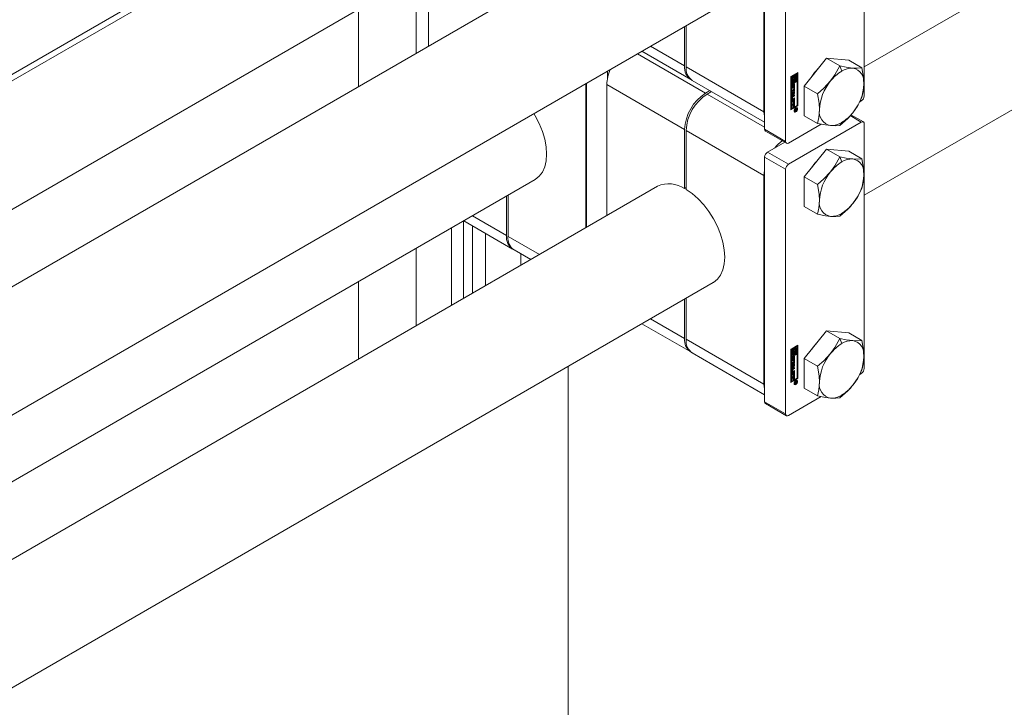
# Model space of a CAD drawing. Header units: millimetres. Extents: x 525 to 29324, y 175 to 20618.
# Tile 274 of 588: x 13758 to 14024, y 13663 to 13848. Entities that reach past the tile are written whole.
import ezdxf

# ---------------------------------------------------------------- set-up
doc = ezdxf.new("R2010")
doc.units = ezdxf.units.MM
doc.linetypes.add('SLD-Centrada-doble', pattern=[12.7, 6.35, -1.27, 1.27, -1.27, 1.27, -1.27])
doc.linetypes.add('SLD-Continua', pattern=[0])

msp = doc.modelspace()

# ---------------------------------------------------------------- linework, layer by layer
at = {"color": 7, "linetype": 'SLD-Continua', "lineweight": 18, "ltscale": 35}
for p, q in [((14174.64, 13944.51), (13986.27, 13835.77)), ((12908.64, 13344.43), (13930.28, 13934.21)), ((13986.27, 13801.13), (14189.64, 13918.53)), ((13882.43, 13904.83), (12908.64, 13342.67)), ((13882.43, 13904.83), (12908.64, 13342.67)), ((13986.27, 13893.9), (13986.27, 13827.93)), ((13959.4, 13884.92), (13959.4, 13818.95)), ((13959.22, 13880), (13959.22, 13823.66)), ((13965.06, 13881.66), (13965.06, 13815.68)), ((12908.64, 13308.03), (13897.43, 13878.85)), ((12908.64, 13308.03), (13897.43, 13878.85)), ((13930.51, 13877.07), (12910.66, 13288.32)), ((13865.36, 13860.33), (13865.36, 13839.46)), ((13868.71, 13858.76), (13868.71, 13841.39)), ((12925.61, 13262.31), (13945.51, 13851.09)), ((13849.8, 13851.35), (13849.8, 13830.48)), ((13937.8, 13836.03), (13937.8, 13846.64)), ((13938.22, 13846.88), (13938.22, 13835.79)), ((13926.27, 13839.98), (13939.46, 13832.37)), ((13976.09, 13838.07), (13970.08, 13830.59)), ((13976.09, 13838.07), (13979.65, 13836.01)), ((13982.1, 13837.53), (13976.09, 13838.07)), ((13982.1, 13837.53), (13985.66, 13835.47)), ((13916.97, 13832.73), (13916.97, 13834.61)), ((13939.88, 13832.12), (13959.4, 13820.85)), ((13966.47, 13833.15), (13968.33, 13834.23)), ((13966.47, 13824.17), (13966.47, 13833.15)), ((13966.68, 13833.24), (13966.51, 13833.14)), ((13966.51, 13833.14), (13966.51, 13831.26)), ((13966.51, 13833.14), (13966.65, 13833.05)), ((13966.82, 13833.15), (13966.65, 13833.05)), ((13966.65, 13833.05), (13966.65, 13831.17)), ((13966.68, 13833.24), (13966.82, 13833.15)), ((13966.82, 13831.48), (13966.82, 13833.15)), ((13967.17, 13833.52), (13967, 13833.42)), ((13967, 13833.42), (13967, 13832.94)), ((13967, 13833.42), (13967.14, 13833.34)), ((13967, 13832.94), (13967.14, 13832.86)), ((13967.17, 13832.25), (13967.13, 13832.24)), ((13967.31, 13833.44), (13967.14, 13833.34)), ((13967.14, 13833.34), (13967.14, 13832.86)), ((13967.17, 13833.52), (13967.31, 13833.44)), ((13967.17, 13832.25), (13967.31, 13832.17)), ((13967.31, 13832.83), (13967.31, 13833.44)), ((13967.31, 13831.56), (13967.31, 13832.17)), ((13968.01, 13834), (13967.35, 13833.62)), ((13967.35, 13833.62), (13967.35, 13833.01)), ((13967.35, 13833.62), (13967.49, 13833.54)), ((13967.35, 13833.01), (13967.49, 13832.93)), ((13967.35, 13832.35), (13967.35, 13831.74)), ((13967.35, 13832.35), (13967.49, 13832.27)), ((13968.15, 13833.92), (13967.49, 13833.54)), ((13967.49, 13833.54), (13967.49, 13832.93)), ((13967.49, 13832.27), (13967.49, 13831.66)), ((13967.66, 13833.44), (13967.98, 13833.62)), ((13967.66, 13833.16), (13967.66, 13833.44)), ((13967.74, 13833.13), (13967.66, 13833.18)), ((13967.66, 13831.76), (13967.66, 13832.24)), ((13967.84, 13833.54), (13967.84, 13833.02)), ((13967.84, 13832.58), (13967.84, 13832.02)), ((13967.98, 13833.62), (13967.98, 13831.94)), ((13968.01, 13834), (13968.15, 13833.92)), ((13968.15, 13832.04), (13968.15, 13833.92)), ((13968.19, 13825.33), (13968.19, 13834.14)), ((13968.33, 13834.23), (13968.33, 13825.24)), ((13911.14, 13831.25), (13911.14, 13792.4)), ((13911.32, 13831.35), (13911.32, 13792.5)), ((13916.8, 13831.01), (13916.8, 13795.66)), ((13968.01, 13831.92), (13966.51, 13831.05)), ((13966.51, 13831.26), (13966.65, 13831.17)), ((13966.51, 13831.05), (13966.51, 13824.56)), ((13966.65, 13830.97), (13966.51, 13831.05)), ((13968.15, 13831.84), (13966.65, 13830.97)), ((13966.65, 13831.17), (13967.31, 13831.56)), ((13966.65, 13830.97), (13966.65, 13824.48)), ((13966.72, 13830.15), (13966.72, 13830.66)), ((13966.75, 13829.47), (13967.3, 13829.79)), ((13967.16, 13829.6), (13966.75, 13829.36)), ((13967.3, 13829.52), (13966.75, 13829.2)), ((13966.75, 13829.2), (13966.75, 13829.47)), ((13966.77, 13830.81), (13966.77, 13830.38)), ((13966.78, 13830.34), (13966.92, 13830.25)), ((13966.79, 13830.32), (13966.93, 13830.23)), ((13966.81, 13830.92), (13966.94, 13830.84)), ((13967, 13831.74), (13966.82, 13831.64)), ((13967.14, 13831.66), (13966.82, 13831.48)), ((13966.82, 13830.94), (13966.96, 13830.85)), ((13966.82, 13830.93), (13966.96, 13830.85)), ((13966.91, 13830.73), (13966.91, 13830.3)), ((13966.92, 13832.05), (13967.06, 13831.96)), ((13966.96, 13831.06), (13966.96, 13830.85)), ((13966.96, 13830.85), (13966.96, 13830.85)), ((13967, 13832), (13967, 13831.74)), ((13967, 13831.74), (13967.14, 13831.66)), ((13967.01, 13830.35), (13967.02, 13830.83)), ((13967.05, 13830.98), (13967.04, 13830.5)), ((13967.09, 13831.07), (13967.22, 13830.99)), ((13967.11, 13831.09), (13967.24, 13831.02)), ((13967.26, 13831.02), (13967.12, 13831.1)), ((13967.14, 13831.94), (13967.14, 13831.66)), ((13967.16, 13829.6), (13967.3, 13829.52)), ((13967.19, 13830.9), (13967.18, 13830.41)), ((13967.24, 13830.19), (13967.24, 13830.4)), ((13967.29, 13830.52), (13967.29, 13830.95)), ((13967.3, 13830.17), (13967.48, 13830.27)), ((13967.3, 13829.79), (13967.3, 13830.17)), ((13967.3, 13829.14), (13967.3, 13829.52)), ((13967.34, 13831.18), (13967.34, 13830.67)), ((13967.34, 13830.19), (13967.34, 13829.33)), ((13967.35, 13831.74), (13967.49, 13831.66)), ((13967.48, 13831.1), (13967.48, 13830.59)), ((13967.48, 13830.27), (13967.48, 13829.24)), ((13967.49, 13831.66), (13967.66, 13831.76)), ((13967.84, 13832.02), (13967.98, 13831.94)), ((13967.98, 13831.94), (13968.15, 13832.04)), ((13968.01, 13831.92), (13968.15, 13831.84)), ((13968.15, 13825.35), (13968.15, 13831.84)), ((13970.08, 13830.59), (13973.64, 13828.53)), ((13970.08, 13830.59), (13970.08, 13822.57)), ((13943.46, 13828.68), (13944.65, 13829.37)), ((13945.07, 13829.13), (13943.88, 13828.44)), ((13966.72, 13826.94), (13966.72, 13827.53)), ((13966.75, 13829.08), (13967.48, 13829.06)), ((13966.75, 13828.79), (13966.75, 13829.08)), ((13966.75, 13828.85), (13966.87, 13828.78)), ((13966.87, 13828.78), (13966.75, 13828.79)), ((13967.34, 13828.74), (13966.75, 13828.04)), ((13967.48, 13828.66), (13966.75, 13827.79)), ((13966.75, 13828.08), (13966.87, 13828.23)), ((13966.75, 13827.79), (13966.75, 13828.08)), ((13966.75, 13826.6), (13967.48, 13827.02)), ((13966.76, 13827.61), (13966.76, 13827.22)), ((13966.78, 13827.18), (13966.92, 13827.1)), ((13967.34, 13827.2), (13966.81, 13826.89)), ((13967.34, 13828.03), (13966.83, 13827.74)), ((13966.87, 13828.23), (13966.87, 13828.78)), ((13966.89, 13828.86), (13966.89, 13828.5)), ((13967.18, 13828.85), (13966.89, 13828.86)), ((13966.89, 13828.86), (13967.03, 13828.78)), ((13966.89, 13828.5), (13967.03, 13828.42)), ((13966.9, 13827.53), (13966.9, 13827.14)), ((13966.95, 13827.92), (13967.48, 13828.22)), ((13967.48, 13827.11), (13966.95, 13826.81)), ((13967.48, 13827.95), (13966.97, 13827.66)), ((13966.97, 13827.1), (13967.48, 13827.39)), ((13967.32, 13828.77), (13967.03, 13828.78)), ((13967.03, 13828.78), (13967.03, 13828.42)), ((13967.03, 13828.42), (13967.32, 13828.77)), ((13967.18, 13828.85), (13967.32, 13828.77)), ((13967.34, 13829.33), (13967.3, 13829.3)), ((13967.48, 13829.24), (13967.3, 13829.14)), ((13967.34, 13829.33), (13967.48, 13829.24)), ((13967.34, 13829.06), (13967.34, 13828.74)), ((13967.34, 13828.74), (13967.48, 13828.66)), ((13967.34, 13828.14), (13967.34, 13828.03)), ((13967.34, 13828.03), (13967.48, 13827.95)), ((13967.34, 13827.31), (13967.34, 13827.2)), ((13967.34, 13827.2), (13967.48, 13827.11)), ((13967.34, 13826.94), (13967.34, 13826.18)), ((13967.48, 13829.06), (13967.48, 13828.66)), ((13967.48, 13828.22), (13967.48, 13827.95)), ((13967.48, 13827.39), (13967.48, 13827.11)), ((13967.48, 13827.02), (13967.48, 13826.09)), ((13966.47, 13824.34), (13968.19, 13825.33)), ((13968.33, 13825.24), (13966.47, 13824.17)), ((13966.51, 13824.56), (13966.65, 13824.48)), ((13966.65, 13824.48), (13968.15, 13825.35)), ((13966.75, 13826.32), (13966.75, 13826.6)), ((13966.85, 13826.55), (13966.75, 13826.49)), ((13966.99, 13826.47), (13966.75, 13826.32)), ((13966.75, 13825.59), (13967.48, 13826.01)), ((13966.75, 13825.32), (13966.75, 13825.59)), ((13966.85, 13825.54), (13966.75, 13825.48)), ((13966.99, 13825.46), (13966.75, 13825.32)), ((13966.85, 13826.55), (13966.99, 13826.47)), ((13966.85, 13825.54), (13966.99, 13825.46)), ((13966.99, 13825.85), (13966.99, 13826.47)), ((13967.03, 13826.03), (13966.99, 13826.01)), ((13967.17, 13825.95), (13966.99, 13825.85)), ((13966.99, 13824.84), (13966.99, 13825.46)), ((13967.03, 13825.03), (13966.99, 13825.01)), ((13967.17, 13824.95), (13966.99, 13824.84)), ((13967.16, 13826.72), (13967.03, 13826.65)), ((13967.03, 13826.65), (13967.03, 13826.03)), ((13967.03, 13826.65), (13967.17, 13826.57)), ((13967.03, 13826.03), (13967.17, 13825.95)), ((13967.16, 13825.72), (13967.03, 13825.65)), ((13967.03, 13825.65), (13967.03, 13825.03)), ((13967.03, 13825.65), (13967.17, 13825.56)), ((13967.03, 13825.03), (13967.17, 13824.95)), ((13967.16, 13826.72), (13967.3, 13826.64)), ((13967.16, 13825.72), (13967.3, 13825.64)), ((13967.3, 13826.64), (13967.17, 13826.57)), ((13967.17, 13826.57), (13967.17, 13825.95)), ((13967.3, 13825.64), (13967.17, 13825.56)), ((13967.17, 13825.56), (13967.17, 13824.95)), ((13967.3, 13825.99), (13967.3, 13826.64)), ((13967.34, 13826.18), (13967.3, 13826.15)), ((13967.48, 13826.09), (13967.3, 13825.99)), ((13967.3, 13824.99), (13967.3, 13825.64)), ((13967.34, 13825.17), (13967.3, 13825.15)), ((13967.48, 13825.09), (13967.3, 13824.99)), ((13967.34, 13826.18), (13967.48, 13826.09)), ((13967.34, 13825.93), (13967.34, 13825.17)), ((13967.34, 13825.17), (13967.48, 13825.09)), ((13967.48, 13826.01), (13967.48, 13825.09)), ((13967.55, 13824.18), (13968.06, 13824.47)), ((13967.79, 13824.2), (13967.55, 13824.07)), ((13967.55, 13823.91), (13967.79, 13824.2)), ((13967.55, 13824.07), (13967.55, 13824.18)), ((13967.69, 13824.26), (13967.79, 13824.2)), ((13967.71, 13824.27), (13967.81, 13824.22)), ((13967.74, 13824.15), (13967.84, 13824.09)), ((13967.74, 13824.15), (13967.83, 13824.1)), ((13967.79, 13824.2), (13967.81, 13824.19)), ((13967.98, 13824.31), (13967.81, 13824.22)), ((13967.81, 13824.22), (13967.81, 13824.19)), ((13967.93, 13824.68), (13967.83, 13824.71)), ((13967.88, 13824.37), (13967.98, 13824.31)), ((13967.92, 13824.39), (13967.92, 13824.36)), ((13968.07, 13824.6), (13967.93, 13824.68)), ((13967.97, 13824.24), (13967.98, 13824.25)), ((13967.98, 13824.27), (13967.98, 13824.31)), ((13967.98, 13824.25), (13967.98, 13824.27)), ((13968.06, 13824.47), (13968.06, 13824.28)), ((13968.33, 13825.24), (13968.19, 13825.33)), ((13985.08, 13826.34), (13985.49, 13826.58)), ((13967.34, 13823.87), (13967.41, 13823.8)), ((13967.41, 13823.8), (13967.56, 13823.72)), ((13967.75, 13824.04), (13967.55, 13823.78)), ((13967.55, 13823.78), (13967.55, 13823.91)), ((13967.68, 13824.08), (13967.75, 13824.04)), ((13967.75, 13824.07), (13967.9, 13823.99)), ((13970.08, 13822.57), (13973.64, 13820.52)), ((13986.04, 13820.92), (13982.69, 13822.85)), ((13937.8, 13802.96), (13937.8, 13818.88)), ((13965.84, 13809.52), (13985.49, 13820.86)), ((13965.84, 13815.23), (13974.66, 13820.33)), ((13986.27, 13820.41), (13986.27, 13754.44)), ((13938.22, 13818.64), (13938.22, 13802.71)), ((13959.63, 13818.44), (13965.29, 13815.18)), ((13964.81, 13815.45), (13960.18, 13812.78)), ((13976.09, 13813.57), (13970.08, 13806.09)), ((13976.09, 13813.57), (13979.65, 13811.51)), ((13982.1, 13813.03), (13976.09, 13813.57)), ((13959.4, 13811.43), (13959.4, 13745.46)), ((13982.1, 13813.03), (13985.66, 13810.97)), ((13965.06, 13808.17), (13965.06, 13742.19)), ((13959.22, 13806.51), (13959.22, 13750.17)), ((13970.08, 13806.09), (13973.64, 13804.03)), ((13970.08, 13806.09), (13970.08, 13798.08)), ((12925.61, 13244.34), (13897.43, 13805.36)), ((13930.51, 13803.58), (12925.61, 13223.46)), ((13937.8, 13802.96), (13938.22, 13803.2)), ((13889.72, 13790.3), (13889.72, 13800.91)), ((13890.14, 13801.15), (13890.14, 13790.05)), ((13970.08, 13798.08), (13973.64, 13796.02)), ((13874.9, 13792.35), (13874.9, 13771.48)), ((13878.08, 13794.19), (13878.08, 13773.31)), ((13878.19, 13794.25), (13891.37, 13786.64)), ((13880.56, 13792.88), (13880.56, 13774.74)), ((13884.09, 13790.84), (13884.09, 13776.78)), ((13865.36, 13786.84), (13865.36, 13765.97)), ((13891.8, 13786.39), (13896.27, 13783.81)), ((13893.64, 13785.33), (13893.64, 13782.3)), ((12925.61, 13188.82), (13945.51, 13777.6)), ((13849.8, 13777.86), (13849.8, 13756.99)), ((13937.8, 13762.54), (13937.8, 13773.15)), ((13938.22, 13773.39), (13938.22, 13762.3)), ((13926.27, 13766.49), (13939.46, 13758.88)), ((13976.09, 13764.58), (13970.08, 13757.1)), ((13976.09, 13764.58), (13979.65, 13762.52)), ((13982.1, 13764.04), (13976.09, 13764.58)), ((13982.1, 13764.04), (13985.66, 13761.98)), ((13966.47, 13759.67), (13968.33, 13760.74)), ((13968.01, 13760.52), (13967.35, 13760.13)), ((13968.15, 13760.43), (13967.49, 13760.05)), ((13968.01, 13760.52), (13968.15, 13760.43)), ((13968.15, 13758.56), (13968.15, 13760.43)), ((13968.19, 13751.84), (13968.19, 13760.66)), ((13968.33, 13760.74), (13968.33, 13751.76)), ((13939.88, 13758.63), (13959.4, 13747.37)), ((13966.47, 13750.68), (13966.47, 13759.67)), ((13966.68, 13759.75), (13966.51, 13759.65)), ((13966.51, 13759.65), (13966.51, 13757.77)), ((13966.51, 13759.65), (13966.65, 13759.56)), ((13968.01, 13758.43), (13966.51, 13757.57)), ((13966.51, 13757.77), (13966.65, 13757.69)), ((13966.82, 13759.67), (13966.65, 13759.56)), ((13966.65, 13759.56), (13966.65, 13757.69)), ((13968.15, 13758.35), (13966.65, 13757.48)), ((13966.65, 13757.69), (13967.31, 13758.07)), ((13966.68, 13759.75), (13966.82, 13759.67)), ((13966.82, 13757.99), (13966.82, 13759.67)), ((13967, 13758.25), (13966.82, 13758.15)), ((13967.14, 13758.17), (13966.82, 13757.99)), ((13966.92, 13758.56), (13967.06, 13758.48)), ((13967.17, 13760.03), (13967, 13759.93)), ((13967, 13759.93), (13967, 13759.45)), ((13967, 13759.93), (13967.14, 13759.85)), ((13967, 13759.45), (13967.14, 13759.37)), ((13967, 13758.51), (13967, 13758.25)), ((13967, 13758.25), (13967.14, 13758.17)), ((13967.17, 13758.76), (13967.13, 13758.75)), ((13967.31, 13759.95), (13967.14, 13759.85)), ((13967.14, 13759.85), (13967.14, 13759.37)), ((13967.14, 13758.45), (13967.14, 13758.17)), ((13967.17, 13760.03), (13967.31, 13759.95)), ((13967.17, 13758.76), (13967.31, 13758.68)), ((13967.31, 13759.34), (13967.31, 13759.95)), ((13967.31, 13758.07), (13967.31, 13758.68)), ((13967.34, 13757.69), (13967.34, 13757.19)), ((13967.35, 13760.13), (13967.35, 13759.52)), ((13967.35, 13760.13), (13967.49, 13760.05)), ((13967.35, 13759.52), (13967.49, 13759.44)), ((13967.35, 13758.86), (13967.35, 13758.25)), ((13967.35, 13758.86), (13967.49, 13758.78)), ((13967.35, 13758.25), (13967.49, 13758.17)), ((13967.49, 13760.05), (13967.49, 13759.44)), ((13967.49, 13758.78), (13967.49, 13758.17)), ((13967.49, 13758.17), (13967.66, 13758.27)), ((13967.66, 13759.95), (13967.98, 13760.13)), ((13967.66, 13759.67), (13967.66, 13759.95)), ((13967.74, 13759.64), (13967.66, 13759.69)), ((13967.66, 13758.27), (13967.66, 13758.75)), ((13967.84, 13760.05), (13967.84, 13759.54)), ((13967.84, 13759.09), (13967.84, 13758.54)), ((13967.84, 13758.54), (13967.98, 13758.45)), ((13967.98, 13760.13), (13967.98, 13758.45)), ((13967.98, 13758.45), (13968.15, 13758.56)), ((13968.01, 13758.43), (13968.15, 13758.35)), ((13968.15, 13751.86), (13968.15, 13758.35)), ((13966.51, 13757.57), (13966.51, 13751.07)), ((13966.65, 13757.48), (13966.51, 13757.57)), ((13966.65, 13757.48), (13966.65, 13750.99)), ((13966.72, 13756.67), (13966.72, 13757.17)), ((13966.75, 13755.98), (13967.3, 13756.3)), ((13967.16, 13756.11), (13966.75, 13755.87)), ((13967.3, 13756.03), (13966.75, 13755.71)), ((13966.75, 13755.71), (13966.75, 13755.98)), ((13966.75, 13755.6), (13967.48, 13755.57)), ((13966.75, 13755.3), (13966.75, 13755.6)), ((13966.75, 13755.37), (13966.87, 13755.3)), ((13966.87, 13755.3), (13966.75, 13755.3)), ((13967.34, 13755.25), (13966.75, 13754.55)), ((13967.48, 13755.17), (13966.75, 13754.3)), ((13966.77, 13757.33), (13966.77, 13756.89)), ((13966.78, 13756.85), (13966.92, 13756.77)), ((13966.79, 13756.83), (13966.93, 13756.75)), ((13966.81, 13757.43), (13966.94, 13757.35)), ((13966.82, 13757.45), (13966.96, 13757.37)), ((13966.82, 13757.44), (13966.96, 13757.36)), ((13966.87, 13754.74), (13966.87, 13755.3)), ((13966.89, 13755.37), (13966.89, 13755.01)), ((13967.18, 13755.36), (13966.89, 13755.37)), ((13966.89, 13755.37), (13967.03, 13755.29)), ((13966.91, 13757.24), (13966.91, 13756.81)), ((13966.96, 13757.57), (13966.96, 13757.37)), ((13966.96, 13757.37), (13966.96, 13757.36)), ((13967.01, 13756.86), (13967.02, 13757.34)), ((13967.32, 13755.28), (13967.03, 13755.29)), ((13967.03, 13755.29), (13967.03, 13754.93)), ((13967.03, 13754.93), (13967.32, 13755.28)), ((13967.05, 13757.49), (13967.04, 13757.01)), ((13967.09, 13757.58), (13967.22, 13757.5)), ((13967.11, 13757.6), (13967.24, 13757.53)), ((13967.26, 13757.53), (13967.12, 13757.61)), ((13967.16, 13756.11), (13967.3, 13756.03)), ((13967.19, 13757.41), (13967.18, 13756.92)), ((13967.18, 13755.36), (13967.32, 13755.28)), ((13967.24, 13756.7), (13967.24, 13756.91)), ((13967.29, 13757.03), (13967.29, 13757.46)), ((13967.3, 13756.68), (13967.48, 13756.78)), ((13967.3, 13756.3), (13967.3, 13756.68)), ((13967.3, 13755.65), (13967.3, 13756.03)), ((13967.34, 13755.84), (13967.3, 13755.82)), ((13967.48, 13755.76), (13967.3, 13755.65)), ((13967.34, 13756.7), (13967.34, 13755.84)), ((13967.34, 13755.84), (13967.48, 13755.76)), ((13967.34, 13755.57), (13967.34, 13755.25)), ((13967.34, 13755.25), (13967.48, 13755.17)), ((13967.48, 13757.61), (13967.48, 13757.1)), ((13967.48, 13756.78), (13967.48, 13755.76)), ((13967.48, 13755.57), (13967.48, 13755.17)), ((13970.08, 13757.1), (13973.64, 13755.04)), ((13970.08, 13757.1), (13970.08, 13749.09)), ((13906.37, 13644.48), (13906.37, 13755)), ((13906.37, 13644.48), (13906.37, 13755)), ((13906.37, 13644.48), (13906.37, 13755)), ((13906.37, 13644.48), (13906.37, 13755)), ((13906.37, 13644.48), (13906.37, 13755)), ((13966.72, 13753.45), (13966.72, 13754.04)), ((13966.75, 13754.59), (13966.87, 13754.74)), ((13966.75, 13754.3), (13966.75, 13754.59)), ((13966.75, 13753.11), (13967.48, 13753.53)), ((13966.75, 13752.83), (13966.75, 13753.11)), ((13966.85, 13753.06), (13966.75, 13753)), ((13966.99, 13752.98), (13966.75, 13752.83)), ((13966.75, 13752.1), (13967.48, 13752.52)), ((13966.76, 13754.12), (13966.76, 13753.74)), ((13966.78, 13753.69), (13966.92, 13753.61)), ((13967.34, 13753.71), (13966.81, 13753.4)), ((13967.34, 13754.54), (13966.83, 13754.25)), ((13966.85, 13753.06), (13966.99, 13752.98)), ((13966.89, 13755.01), (13967.03, 13754.93)), ((13966.9, 13754.04), (13966.9, 13753.65)), ((13966.95, 13754.43), (13967.48, 13754.73)), ((13967.48, 13753.63), (13966.95, 13753.32)), ((13967.48, 13754.46), (13966.97, 13754.17)), ((13966.97, 13753.61), (13967.48, 13753.9)), ((13966.99, 13752.36), (13966.99, 13752.98)), ((13967.03, 13752.54), (13966.99, 13752.52)), ((13967.17, 13752.46), (13966.99, 13752.36)), ((13967.16, 13753.23), (13967.03, 13753.16)), ((13967.03, 13753.16), (13967.03, 13752.54)), ((13967.03, 13753.16), (13967.17, 13753.08)), ((13967.03, 13752.54), (13967.17, 13752.46)), ((13967.16, 13753.23), (13967.3, 13753.15)), ((13967.3, 13753.15), (13967.17, 13753.08)), ((13967.17, 13753.08), (13967.17, 13752.46)), ((13967.3, 13752.5), (13967.3, 13753.15)), ((13967.34, 13752.69), (13967.3, 13752.67)), ((13967.48, 13752.61), (13967.3, 13752.5)), ((13967.34, 13754.65), (13967.34, 13754.54)), ((13967.34, 13754.54), (13967.48, 13754.46)), ((13967.34, 13753.82), (13967.34, 13753.71)), ((13967.34, 13753.71), (13967.48, 13753.63)), ((13967.34, 13753.45), (13967.34, 13752.69)), ((13967.34, 13752.69), (13967.48, 13752.61)), ((13967.34, 13752.44), (13967.34, 13751.68)), ((13967.48, 13754.73), (13967.48, 13754.46)), ((13967.48, 13753.9), (13967.48, 13753.63)), ((13967.48, 13753.53), (13967.48, 13752.61)), ((13967.48, 13752.52), (13967.48, 13751.6)), ((13985.08, 13752.85), (13985.49, 13753.09)), ((13966.47, 13750.85), (13968.19, 13751.84)), ((13968.33, 13751.76), (13966.47, 13750.68)), ((13966.51, 13751.07), (13966.65, 13750.99)), ((13966.65, 13750.99), (13968.15, 13751.86)), ((13966.75, 13751.83), (13966.75, 13752.1)), ((13966.85, 13752.05), (13966.75, 13751.99)), ((13966.99, 13751.97), (13966.75, 13751.83)), ((13966.85, 13752.05), (13966.99, 13751.97)), ((13966.99, 13751.35), (13966.99, 13751.97)), ((13967.03, 13751.54), (13966.99, 13751.52)), ((13967.17, 13751.46), (13966.99, 13751.35)), ((13967.16, 13752.23), (13967.03, 13752.16)), ((13967.03, 13752.16), (13967.03, 13751.54)), ((13967.03, 13752.16), (13967.17, 13752.08)), ((13967.03, 13751.54), (13967.17, 13751.46)), ((13967.16, 13752.23), (13967.3, 13752.15)), ((13967.3, 13752.15), (13967.17, 13752.08)), ((13967.17, 13752.08), (13967.17, 13751.46)), ((13967.3, 13751.5), (13967.3, 13752.15)), ((13967.34, 13751.68), (13967.3, 13751.66)), ((13967.48, 13751.6), (13967.3, 13751.5)), ((13967.34, 13751.68), (13967.48, 13751.6)), ((13967.34, 13750.38), (13967.41, 13750.31)), ((13967.41, 13750.31), (13967.56, 13750.23)), ((13967.55, 13750.69), (13968.06, 13750.99)), ((13967.79, 13750.71), (13967.55, 13750.58)), ((13967.55, 13750.43), (13967.79, 13750.71)), ((13967.55, 13750.58), (13967.55, 13750.69)), ((13967.75, 13750.55), (13967.55, 13750.29)), ((13967.55, 13750.29), (13967.55, 13750.43)), ((13967.68, 13750.59), (13967.75, 13750.55)), ((13967.69, 13750.77), (13967.79, 13750.71)), ((13967.71, 13750.79), (13967.81, 13750.73)), ((13967.74, 13750.66), (13967.84, 13750.61)), ((13967.74, 13750.66), (13967.83, 13750.61)), ((13967.75, 13750.58), (13967.9, 13750.5)), ((13967.79, 13750.71), (13967.81, 13750.7)), ((13967.98, 13750.82), (13967.81, 13750.73)), ((13967.81, 13750.73), (13967.81, 13750.7)), ((13967.93, 13751.2), (13967.83, 13751.22)), ((13967.88, 13750.88), (13967.98, 13750.82)), ((13967.92, 13750.9), (13967.92, 13750.88)), ((13968.07, 13751.11), (13967.93, 13751.2)), ((13967.97, 13750.75), (13967.98, 13750.77)), ((13967.98, 13750.78), (13967.98, 13750.82)), ((13967.98, 13750.77), (13967.98, 13750.78)), ((13968.06, 13750.99), (13968.06, 13750.79)), ((13968.33, 13751.76), (13968.19, 13751.84)), ((13970.08, 13749.09), (13973.64, 13747.03)), ((13959.63, 13744.95), (13965.29, 13741.69)), ((13965.84, 13741.74), (13974.66, 13746.84))]:
    msp.add_line(p, q, dxfattribs=at)
at = {"color": 8, "linetype": 'SLD-Centrada-doble', "lineweight": 18, "ltscale": 35}
for p, q in [((13928.61, 13841.33), (13937.8, 13836.03)), ((13925.08, 13839.29), (13943.46, 13828.68)), ((13959.22, 13823.66), (13938.22, 13835.79)), ((13979.65, 13836.01), (13980.19, 13834.62)), ((13916.8, 13831.01), (13937.8, 13818.88)), ((13966.77, 13830.85), (13966.92, 13830.77)), ((13966.77, 13830.81), (13966.91, 13830.73)), ((13966.77, 13830.38), (13966.91, 13830.3)), ((13966.79, 13830.89), (13966.93, 13830.81)), ((13966.95, 13830.02), (13966.81, 13830.1)), ((13967.04, 13830.5), (13967.18, 13830.41)), ((13967.05, 13830.98), (13967.19, 13830.9)), ((13967.06, 13831), (13967.19, 13830.92)), ((13967.07, 13831.03), (13967.2, 13830.96)), ((13967.11, 13831.09), (13967.24, 13831.02)), ((13967.25, 13830.2), (13967.24, 13830.2)), ((13967.34, 13831.18), (13967.48, 13831.1)), ((13967.34, 13830.67), (13967.48, 13830.59)), ((13959.4, 13819.48), (13943.88, 13828.44)), ((13966.76, 13827.61), (13966.9, 13827.53)), ((13966.76, 13827.22), (13966.9, 13827.14)), ((13966.81, 13826.89), (13966.95, 13826.81)), ((13966.83, 13827.74), (13966.97, 13827.66)), ((13967.81, 13824.58), (13967.72, 13824.63)), ((13967.92, 13824.36), (13968.06, 13824.28)), ((13967.94, 13824.13), (13968.01, 13824.09)), ((13967.97, 13824.24), (13968.05, 13824.2)), ((13967.81, 13823.62), (13967.68, 13823.69)), ((13967.89, 13823.99), (13967.75, 13824.07)), ((13967.76, 13824), (13967.82, 13823.97)), ((13967.91, 13823.99), (13967.77, 13824.07)), ((13985.49, 13820.86), (13982.47, 13822.61)), ((13965.06, 13815.68), (13959.4, 13818.95)), ((13980.19, 13820.74), (13979.65, 13819.98)), ((13959.22, 13806.51), (13938.22, 13818.64)), ((13965.06, 13808.17), (13959.4, 13811.43)), ((13965.84, 13809.52), (13960.18, 13812.78)), ((13979.65, 13811.51), (13980.19, 13810.13)), ((13880.53, 13795.6), (13889.72, 13790.3)), ((13980.19, 13796.25), (13979.65, 13795.48)), ((13898.61, 13785.16), (13890.14, 13790.05)), ((13928.61, 13767.84), (13937.8, 13762.54)), ((13959.22, 13750.17), (13938.22, 13762.3)), ((13979.65, 13762.52), (13980.19, 13761.14)), ((13967.34, 13757.69), (13967.48, 13757.61)), ((13966.77, 13757.37), (13966.92, 13757.28)), ((13966.77, 13757.33), (13966.91, 13757.24)), ((13966.77, 13756.89), (13966.91, 13756.81)), ((13966.79, 13757.4), (13966.93, 13757.33)), ((13966.95, 13756.53), (13966.81, 13756.61)), ((13967.04, 13757.01), (13967.18, 13756.92)), ((13967.05, 13757.49), (13967.19, 13757.41)), ((13967.06, 13757.51), (13967.19, 13757.43)), ((13967.07, 13757.55), (13967.2, 13757.47)), ((13967.11, 13757.6), (13967.24, 13757.53)), ((13967.25, 13756.71), (13967.24, 13756.71)), ((13967.34, 13757.19), (13967.48, 13757.1)), ((13966.76, 13754.12), (13966.9, 13754.04)), ((13966.76, 13753.74), (13966.9, 13753.65)), ((13966.81, 13753.4), (13966.95, 13753.32)), ((13966.83, 13754.25), (13966.97, 13754.17)), ((13967.81, 13750.13), (13967.68, 13750.2)), ((13967.81, 13751.09), (13967.72, 13751.14)), ((13967.89, 13750.5), (13967.75, 13750.58)), ((13967.76, 13750.51), (13967.82, 13750.48)), ((13967.91, 13750.5), (13967.77, 13750.59)), ((13967.92, 13750.88), (13968.06, 13750.79)), ((13967.94, 13750.65), (13968.01, 13750.61)), ((13967.97, 13750.75), (13968.05, 13750.71)), ((13980.19, 13747.25), (13979.65, 13746.49)), ((13965.06, 13742.19), (13959.4, 13745.46))]:
    msp.add_line(p, q, dxfattribs=at)
at = {"color": 7, "linetype": 'SLD-Continua', "lineweight": 18, "ltscale": 35, "flags": 128}
for points in [[(13979.65, 13836.01), (13978.35, 13833.6), (13977.18, 13831.96)], [(13983.19, 13835.43), (13981.4, 13835.67), (13979.65, 13836.01)], [(13985.66, 13835.47), (13984.36, 13835.37), (13983.19, 13835.43)], [(13986.2, 13831.15), (13986.03, 13833.42), (13985.66, 13835.47)], [(13967.14, 13832.86), (13967.05, 13832.72), (13966.98, 13832.57), (13966.94, 13832.42), (13966.92, 13832.27), (13966.94, 13832.15), (13966.98, 13832.05), (13967.05, 13831.97), (13967.14, 13831.94)], [(13967.31, 13832.17), (13967.23, 13832.17), (13967.16, 13832.2), (13967.11, 13832.28), (13967.1, 13832.38), (13967.11, 13832.49), (13967.16, 13832.62), (13967.23, 13832.73), (13967.31, 13832.83)], [(13967.49, 13832.93), (13967.57, 13832.93), (13967.64, 13832.9), (13967.69, 13832.82), (13967.7, 13832.72), (13967.69, 13832.61), (13967.64, 13832.48), (13967.57, 13832.37), (13967.49, 13832.27)], [(13967.66, 13832.24), (13967.75, 13832.38), (13967.82, 13832.53), (13967.86, 13832.68), (13967.88, 13832.82), (13967.86, 13832.95), (13967.82, 13833.05), (13967.75, 13833.12), (13967.66, 13833.16)], [(13966.73, 13830.07), (13966.76, 13830.08), (13966.81, 13830.1)], [(13966.78, 13830.86), (13966.78, 13830.86), (13966.77, 13830.85)], [(13967.34, 13831.18), (13967.33, 13831.23), (13967.32, 13831.26)], [(13977.18, 13831.96), (13975.39, 13830.03), (13973.64, 13828.53)], [(13985.66, 13827.46), (13986.1, 13829.52), (13986.2, 13831.15)], [(13966.73, 13826.86), (13966.76, 13826.87), (13966.81, 13826.89)], [(13973.64, 13828.53), (13974.08, 13825.97), (13974.18, 13824.21)], [(13983.19, 13823.41), (13984.65, 13825.53), (13985.66, 13827.46)], [(13967.81, 13823.62), (13967.63, 13823.56), (13967.48, 13823.59), (13967.38, 13823.7), (13967.34, 13823.89), (13967.38, 13824.12), (13967.48, 13824.35), (13967.63, 13824.56), (13967.81, 13824.7)], [(13967.81, 13824.58), (13967.67, 13824.47), (13967.56, 13824.31), (13967.48, 13824.13), (13967.45, 13823.95), (13967.48, 13823.81), (13967.56, 13823.72), (13967.67, 13823.69), (13967.81, 13823.74)], [(13967.81, 13824.7), (13967.99, 13824.76), (13968.14, 13824.73), (13968.24, 13824.62), (13968.28, 13824.43), (13968.24, 13824.2), (13968.14, 13823.97), (13967.99, 13823.76), (13967.81, 13823.62)], [(13967.81, 13823.74), (13967.95, 13823.85), (13968.07, 13824.01), (13968.15, 13824.19), (13968.17, 13824.37), (13968.15, 13824.51), (13968.07, 13824.6), (13967.95, 13824.63), (13967.81, 13824.58)], [(13967.92, 13824.35), (13967.92, 13824.35), (13967.92, 13824.36)], [(13968.06, 13824.76), (13968.1, 13824.7), (13968.14, 13824.53)], [(13974.18, 13824.21), (13974.01, 13822.14), (13973.64, 13820.52)], [(13897.14, 13823.16), (13897.5, 13822.55), (13898.56, 13820.49), (13899.41, 13818.37), (13900.03, 13816.26), (13900.41, 13814.19), (13900.53, 13812.23), (13900.41, 13810.41), (13900.03, 13808.78), (13899.41, 13807.38), (13898.56, 13806.25), (13897.5, 13805.4), (13897.43, 13805.36)], [(13959.4, 13822.14), (13959.33, 13822.45), (13959.22, 13823.66)], [(13967.66, 13823.69), (13967.49, 13823.64), (13967.42, 13823.64)], [(13979.65, 13819.98), (13981.82, 13821.88), (13983.19, 13823.41)], [(13973.64, 13820.52), (13975.81, 13820.11), (13977.18, 13819.94)], [(13977.18, 13819.94), (13978.64, 13819.89), (13979.65, 13819.98)], [(13979.65, 13811.51), (13978.35, 13809.1), (13977.18, 13807.46)], [(13983.19, 13810.93), (13981.4, 13811.17), (13979.65, 13811.51)], [(13985.66, 13810.97), (13984.36, 13810.88), (13983.19, 13810.93)], [(13986.2, 13806.66), (13986.03, 13808.92), (13985.66, 13810.97)], [(13959.22, 13806.51), (13959.33, 13807.85), (13959.4, 13808.24)], [(13977.18, 13807.46), (13975.39, 13805.54), (13973.64, 13804.03)], [(13985.66, 13802.96), (13986.1, 13805.02), (13986.2, 13806.66)], [(13973.64, 13804.03), (13974.08, 13801.47), (13974.18, 13799.72)], [(13983.19, 13798.91), (13984.65, 13801.03), (13985.66, 13802.96)], [(13938.22, 13802.71), (13939.86, 13801.58), (13941.45, 13800.19), (13942.96, 13798.57), (13944.35, 13796.75), (13945.59, 13794.79), (13946.64, 13792.73), (13947.49, 13790.61), (13948.11, 13788.5), (13948.49, 13786.43), (13948.62, 13784.47), (13948.49, 13782.65), (13948.11, 13781.02), (13947.49, 13779.62), (13946.64, 13778.49), (13945.59, 13777.64), (13945.51, 13777.6)], [(13974.18, 13799.72), (13974.01, 13797.65), (13973.64, 13796.02)], [(13979.65, 13795.48), (13981.82, 13797.39), (13983.19, 13798.91)], [(13973.64, 13796.02), (13975.81, 13795.61), (13977.18, 13795.44)], [(13977.18, 13795.44), (13978.64, 13795.39), (13979.65, 13795.48)], [(13979.65, 13762.52), (13978.35, 13760.11), (13977.18, 13758.47)], [(13983.19, 13761.94), (13981.4, 13762.18), (13979.65, 13762.52)], [(13985.66, 13761.98), (13984.36, 13761.89), (13983.19, 13761.94)], [(13986.2, 13757.66), (13986.03, 13759.93), (13985.66, 13761.98)], [(13967.14, 13759.37), (13967.05, 13759.23), (13966.98, 13759.08), (13966.94, 13758.93), (13966.92, 13758.78), (13966.94, 13758.66), (13966.98, 13758.56), (13967.05, 13758.49), (13967.14, 13758.45)], [(13967.31, 13758.68), (13967.23, 13758.68), (13967.16, 13758.71), (13967.11, 13758.79), (13967.1, 13758.89), (13967.11, 13759), (13967.16, 13759.13), (13967.23, 13759.24), (13967.31, 13759.34)], [(13967.34, 13757.69), (13967.33, 13757.74), (13967.32, 13757.77)], [(13967.49, 13759.44), (13967.57, 13759.44), (13967.64, 13759.41), (13967.69, 13759.33), (13967.7, 13759.23), (13967.69, 13759.12), (13967.64, 13758.99), (13967.57, 13758.88), (13967.49, 13758.78)], [(13967.66, 13758.75), (13967.75, 13758.89), (13967.82, 13759.04), (13967.86, 13759.19), (13967.88, 13759.34), (13967.86, 13759.46), (13967.82, 13759.56), (13967.75, 13759.64), (13967.66, 13759.67)], [(13977.18, 13758.47), (13975.39, 13756.54), (13973.64, 13755.04)], [(13966.73, 13756.59), (13966.76, 13756.59), (13966.81, 13756.61)], [(13966.78, 13757.37), (13966.78, 13757.37), (13966.77, 13757.37)], [(13973.64, 13755.04), (13974.08, 13752.48), (13974.18, 13750.73)], [(13985.66, 13753.97), (13986.1, 13756.03), (13986.2, 13757.66)], [(13966.73, 13753.37), (13966.76, 13753.38), (13966.81, 13753.4)], [(13983.19, 13749.92), (13984.65, 13752.04), (13985.66, 13753.97)], [(13959.4, 13748.66), (13959.33, 13748.96), (13959.22, 13750.17)], [(13967.81, 13750.13), (13967.63, 13750.07), (13967.48, 13750.1), (13967.38, 13750.21), (13967.34, 13750.4), (13967.38, 13750.63), (13967.48, 13750.86), (13967.63, 13751.07), (13967.81, 13751.21)], [(13967.66, 13750.2), (13967.49, 13750.15), (13967.42, 13750.15)], [(13967.81, 13751.09), (13967.67, 13750.98), (13967.56, 13750.82), (13967.48, 13750.64), (13967.45, 13750.46), (13967.48, 13750.32), (13967.56, 13750.23), (13967.67, 13750.2), (13967.81, 13750.25)], [(13967.81, 13751.21), (13967.99, 13751.27), (13968.14, 13751.24), (13968.24, 13751.13), (13968.28, 13750.94), (13968.24, 13750.71), (13968.14, 13750.48), (13967.99, 13750.27), (13967.81, 13750.13)], [(13967.81, 13750.25), (13967.95, 13750.36), (13968.07, 13750.52), (13968.15, 13750.7), (13968.17, 13750.88), (13968.15, 13751.02), (13968.07, 13751.11), (13967.95, 13751.14), (13967.81, 13751.09)], [(13967.92, 13750.86), (13967.92, 13750.87), (13967.92, 13750.88)], [(13968.06, 13751.27), (13968.1, 13751.21), (13968.14, 13751.04)], [(13974.18, 13750.73), (13974.01, 13748.65), (13973.64, 13747.03)], [(13979.65, 13746.49), (13981.82, 13748.4), (13983.19, 13749.92)], [(13973.64, 13747.03), (13975.81, 13746.62), (13977.18, 13746.45)], [(13977.18, 13746.45), (13978.64, 13746.4), (13979.65, 13746.49)]]:
    msp.add_lwpolyline(points, dxfattribs=at)
at = {"color": 7, "linetype": 'SLD-Continua', "lineweight": 18, "ltscale": 1225}
for centre, radius, start, end in [((13927.46, 13830.77), 10.66, 156.4752, 178.7053), ((13941.63, 13835.58), 3.86, 173.3016, 239.5173), ((13942.03, 13835.3), 3.84, 172.7442, 235.9436), ((13982.72, 13826.31), 12.6, 135.1505, 147.2603), ((13982.98, 13830.22), 5.22, 87.6422, 122.3493), ((13982.51, 13831.75), 3.74, 350.7481, 79.4532), ((13967.9, 13832.26), 1.14, 143.1407, 162.3647), ((13967.05, 13832.26), 0.252, 205.0525, 239.1623), ((13967.02, 13832.77), 0.539, 307.7987, 17.5208), ((13985.91, 13825.15), 11.06, 121.1059, 142.0213), ((13967.22, 13830.64), 0.5, 122.6055, 177.3945), ((13966.86, 13830.13), 0.142, 170.786, 309.2033), ((13966.98, 13830.81), 0.214, 168.96, 179.6994), ((13966.9, 13830.38), 0.125, 178.9775, 200.6736), ((13966.81, 13830.35), 0.0356, 198.3817, 238.9058), ((13966.57, 13830.49), 0.452, 301.6987, 325.4616), ((13967.13, 13830.73), 0.214, 168.96, 179.6994), ((13967.04, 13830.3), 0.125, 178.9775, 200.6736), ((13967.11, 13830.73), 0.198, 156.2408, 168.9171), ((13966.95, 13830.26), 0.0348, 198.094, 248.3533), ((13967.04, 13830.77), 0.117, 141.5229, 156.3081), ((13966.99, 13830.8), 0.0582, 122.5602, 140.4461), ((13966.95, 13830.26), 0.0245, 256.5501, 303.9277), ((13967.1, 13830.8), 0.296, 117.7442, 120.0101), ((13966.68, 13830.44), 0.501, 302.669, 356.5349), ((13966.92, 13830.29), 0.0653, 302.0994, 332.753), ((13966.82, 13830.35), 0.187, 330.7073, 343.3053), ((13966.76, 13830.37), 0.244, 343.3299, 356.1073), ((13966.6, 13830.51), 0.436, 337.9324, 357.7043), ((13967.52, 13830.81), 0.499, 122.5936, 177.5451), ((13967.27, 13830.97), 0.223, 176.7321, 178.8063), ((13967.11, 13831.09), 0.0165, 60.8285, 90.7076), ((13967.42, 13830.89), 0.227, 161.8668, 171.3235), ((13967.43, 13830.89), 0.238, 172.0888, 178.7075), ((13967.35, 13830.91), 0.156, 147.8178, 161.8496), ((13967.27, 13830.96), 0.0635, 121.8297, 149.7918), ((13967.25, 13831), 0.0206, 52.389, 127.2173), ((13967.26, 13830.98), 0.041, 118.332, 120.0043), ((13967.21, 13830.45), 0.06, 301.3502, 324.6924), ((13967.1, 13830.45), 0.295, 297.4329, 300.0139), ((13967.34, 13831.12), 0.142, 350.786, 129.2033), ((13966.98, 13830.62), 0.5, 302.6055, 357.3945), ((13967.15, 13830.49), 0.125, 323.394, 341.5511), ((13967.23, 13830.98), 0.0505, 12.2492, 47.6338), ((13967.1, 13830.52), 0.187, 339.7228, 351.086), ((13967.15, 13830.95), 0.135, 359.4509, 14.9773), ((13966.87, 13830.69), 0.465, 330.3817, 358.1009), ((13967.08, 13830.52), 0.21, 350.3584, 359.7695), ((13987.21, 13823.61), 13.05, 140.2279, 177.3607), ((13973.17, 13831.75), 13.05, 320.2279, 357.3607), ((13950.08, 13818.32), 12.29, 122.6055, 177.3945), ((13950.5, 13818.08), 12.29, 122.6055, 177.3945), ((13967.21, 13827.5), 0.492, 122.6055, 177.3945), ((13966.86, 13826.92), 0.14, 170.786, 309.2033), ((13966.92, 13827.61), 0.158, 122.6055, 177.3945), ((13966.81, 13827.22), 0.0516, 174.3796, 234.302), ((13967.06, 13827.52), 0.158, 122.6055, 177.3945), ((13966.95, 13827.14), 0.0448, 170.786, 309.2033), ((13984.58, 13828), 1.69, 302.6055, 357.3945), ((13967.95, 13824.18), 0.142, 175.5376, 214.4658), ((13967.81, 13824.26), 0.18, 300.2667, 310.4357), ((13967.84, 13824.22), 0.134, 310.7156, 341.3098), ((13967.72, 13824.26), 0.258, 342.0201, 355.6741), ((13967.71, 13824.28), 0.347, 328.0816, 346.7199), ((13967.65, 13824.29), 0.408, 347.1233, 359.0858), ((13977.87, 13823.61), 3.74, 170.7481, 259.4532), ((13967.67, 13824.22), 0.171, 289.098, 300.3725), ((13967.67, 13824.23), 0.182, 296.1287, 300.0349), ((13967.65, 13824.25), 0.206, 299.9984, 300.6484), ((13967.83, 13824.05), 0.0808, 184.8258, 263.5093), ((13967.64, 13824.28), 0.242, 300.578, 314.5941), ((13967.82, 13824.1), 0.134, 268.3293, 302.26), ((13967.86, 13824.14), 0.0471, 234.3784, 304.7925), ((13967.82, 13824.23), 0.145, 296.2892, 300.0319), ((13967.79, 13824.16), 0.206, 299.9984, 300.6484), ((13967.82, 13824.15), 0.182, 296.1287, 300.0349), ((13967.75, 13824.24), 0.291, 301.8324, 329.8201), ((13974.47, 13830.22), 11.06, 301.1059, 322.0213), ((13959.92, 13818.88), 0.527, 172.7442, 235.9437), ((13977.4, 13825.15), 5.22, 267.6422, 302.3493), ((13985.8, 13820.49), 0.48, 350.786, 129.2033), ((13970.68, 13807), 10.98, 126.4805, 141.0017), ((13965.53, 13815.6), 0.48, 170.786, 309.2033), ((13961.09, 13811.36), 1.69, 122.6055, 177.3945), ((13982.98, 13805.72), 5.22, 87.6422, 122.3493), ((13982.51, 13807.26), 3.74, 350.7481, 79.4532), ((13966.75, 13808.09), 1.69, 122.6055, 177.3945), ((13982.68, 13801.84), 12.56, 134.5432, 147.2693), ((13985.91, 13800.65), 11.06, 121.1059, 142.0213), ((13987.21, 13799.12), 13.05, 140.2279, 177.3607), ((13973.17, 13807.26), 13.05, 320.2279, 357.3607), ((13933.6, 13796.72), 7.52, 56.0234, 114.2098), ((13977.87, 13799.12), 3.74, 170.7481, 259.4532), ((13974.47, 13805.72), 11.06, 301.1059, 322.0213), ((13977.4, 13800.65), 5.22, 267.6422, 302.3493), ((13893.55, 13789.85), 3.86, 173.3016, 239.5173), ((13893.94, 13789.57), 3.84, 172.7442, 235.9436), ((13941.63, 13762.09), 3.86, 173.3016, 239.5173), ((13942.03, 13761.81), 3.84, 172.7442, 235.9436), ((13982.68, 13752.84), 12.56, 134.5432, 147.2693), ((13985.91, 13751.66), 11.06, 121.1059, 142.0213), ((13982.98, 13756.73), 5.22, 87.6422, 122.3493), ((13982.51, 13758.27), 3.74, 350.7481, 79.4532), ((13967.9, 13758.77), 1.14, 143.1407, 162.3647), ((13967.05, 13758.77), 0.252, 205.0525, 239.1623), ((13967.52, 13757.32), 0.499, 122.5936, 177.5451), ((13967.34, 13757.63), 0.142, 350.786, 129.2033), ((13967.02, 13759.29), 0.539, 307.7987, 17.5208), ((13987.21, 13750.12), 13.05, 140.2279, 177.3607), ((13967.22, 13757.15), 0.5, 122.6055, 177.3945), ((13966.86, 13756.64), 0.142, 170.786, 309.2033), ((13966.98, 13757.32), 0.214, 168.96, 179.6994), ((13966.9, 13756.89), 0.125, 178.9775, 200.6736), ((13966.81, 13756.86), 0.0356, 198.3817, 238.9058), ((13966.57, 13757), 0.452, 301.6987, 325.4616), ((13967.13, 13757.24), 0.214, 168.96, 179.6994), ((13967.04, 13756.81), 0.125, 178.9775, 200.6736), ((13967.11, 13757.25), 0.198, 156.2408, 168.9171), ((13966.95, 13756.78), 0.0348, 198.094, 248.3533), ((13967.04, 13757.28), 0.117, 141.5229, 156.3081), ((13966.99, 13757.31), 0.0582, 122.5602, 140.4461), ((13966.95, 13756.77), 0.0245, 256.5501, 303.9277), ((13967.1, 13757.31), 0.296, 117.7442, 120.0101), ((13966.68, 13756.96), 0.501, 302.669, 356.5349), ((13966.92, 13756.8), 0.0653, 302.0994, 332.753), ((13966.82, 13756.86), 0.187, 330.7073, 343.3053), ((13966.76, 13756.88), 0.244, 343.3299, 356.1073), ((13966.6, 13757.02), 0.436, 337.9324, 357.7043), ((13967.27, 13757.48), 0.223, 176.7321, 178.8063), ((13967.11, 13757.6), 0.0165, 60.8285, 90.7077), ((13967.42, 13757.4), 0.227, 161.8668, 171.3235), ((13967.43, 13757.4), 0.238, 172.0888, 178.7075), ((13967.35, 13757.42), 0.156, 147.8178, 161.8496), ((13967.27, 13757.47), 0.0635, 121.8297, 149.7918), ((13967.25, 13757.51), 0.0206, 52.389, 127.2173), ((13967.26, 13757.49), 0.041, 118.332, 120.0043), ((13967.21, 13756.96), 0.06, 301.3502, 324.6924), ((13967.1, 13756.96), 0.295, 297.4329, 300.0139), ((13966.98, 13757.13), 0.5, 302.6055, 357.3945), ((13967.15, 13757), 0.125, 323.394, 341.5511), ((13967.23, 13757.49), 0.0505, 12.2492, 47.6338), ((13967.1, 13757.03), 0.187, 339.7228, 351.086), ((13967.15, 13757.47), 0.135, 359.4509, 14.9773), ((13966.87, 13757.2), 0.465, 330.3816, 358.1009), ((13967.08, 13757.03), 0.21, 350.3584, 359.7695), ((13973.17, 13758.27), 13.05, 320.2279, 357.3607), ((13967.21, 13754.01), 0.492, 122.6055, 177.3945), ((13966.86, 13753.43), 0.14, 170.786, 309.2033), ((13966.92, 13754.12), 0.158, 122.6055, 177.3945), ((13966.81, 13753.73), 0.0516, 174.3796, 234.302), ((13967.06, 13754.04), 0.158, 122.6055, 177.3945), ((13966.95, 13753.65), 0.0448, 170.786, 309.2033), ((13984.58, 13754.52), 1.69, 302.6055, 357.3945), ((13967.67, 13750.73), 0.171, 289.098, 300.3725), ((13967.67, 13750.74), 0.182, 296.1287, 300.0349), ((13967.65, 13750.76), 0.206, 299.9984, 300.6484), ((13967.83, 13750.56), 0.0808, 184.8258, 263.5093), ((13967.64, 13750.79), 0.242, 300.578, 314.5941), ((13967.95, 13750.69), 0.142, 175.5376, 214.4658), ((13967.82, 13750.61), 0.134, 268.3293, 302.26), ((13967.86, 13750.65), 0.0471, 234.3784, 304.7925), ((13967.82, 13750.74), 0.145, 296.2892, 300.0319), ((13967.79, 13750.68), 0.206, 299.9984, 300.6484), ((13967.81, 13750.77), 0.18, 300.2667, 310.4357), ((13967.82, 13750.66), 0.182, 296.1287, 300.0349), ((13967.75, 13750.75), 0.291, 301.8324, 329.8201), ((13967.84, 13750.73), 0.134, 310.7156, 341.3098), ((13967.72, 13750.77), 0.258, 342.0201, 355.6741), ((13967.71, 13750.79), 0.347, 328.0816, 346.7199), ((13967.65, 13750.8), 0.408, 347.1233, 359.0858), ((13977.87, 13750.12), 3.74, 170.7481, 259.4532), ((13974.47, 13756.73), 11.06, 301.1059, 322.0213), ((13977.4, 13751.66), 5.22, 267.6422, 302.3493), ((13959.92, 13745.39), 0.527, 172.7442, 235.9437), ((13965.53, 13742.12), 0.48, 170.786, 309.2033)]:
    msp.add_arc(centre, radius, start, end, dxfattribs=at)

doc.saveas('drawing.dxf')
